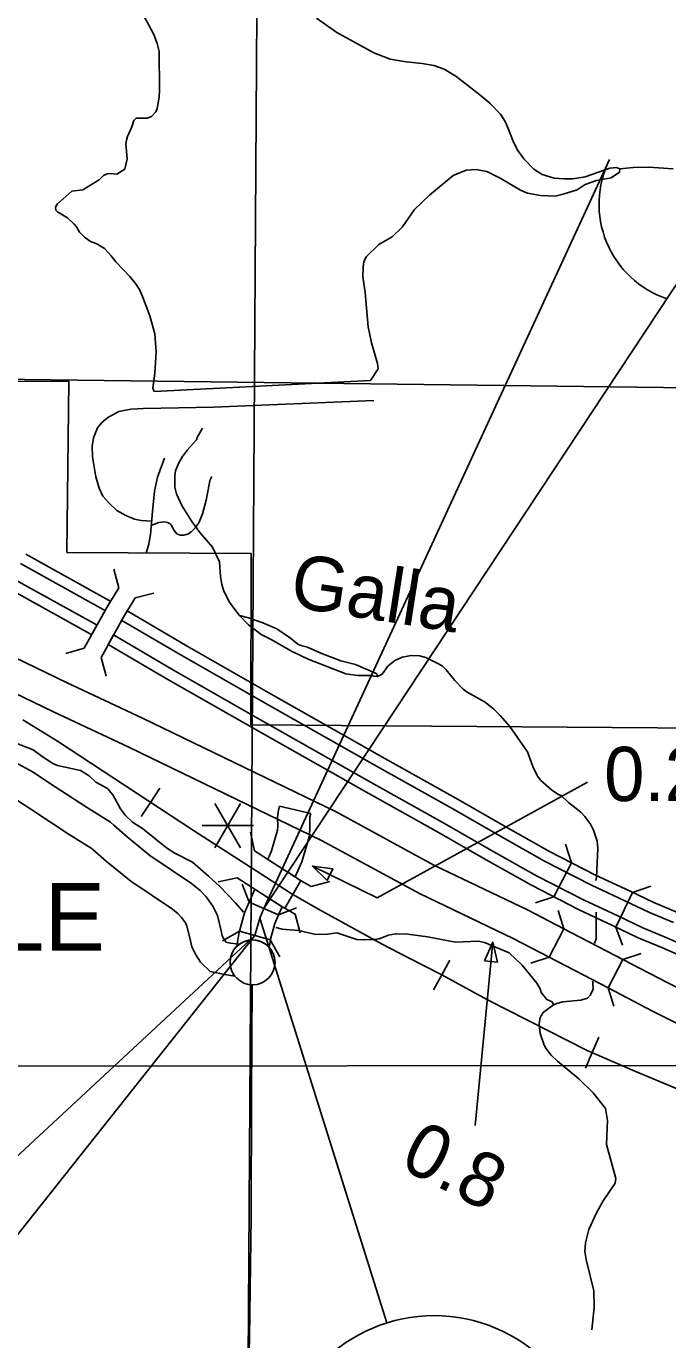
# Model space of a CAD drawing. Extents: x 1374139 to 1377472, y 1168351 to 1170484.
# Drawn here: x 1375783.1 to 1375883, y 1169045.3 to 1169250 of the extents above; entities that cross this region are included whole.
import ezdxf

# ---------------------------------------------------------------- set-up
doc = ezdxf.new("R2010")
doc.units = 0
for name, color, linetype in [('14', 7, 'Continuous'), ('15', 7, 'Continuous'), ('Default', 7, 'Continuous')]:
    doc.layers.add(name, color=color, linetype=linetype)

msp = doc.modelspace()

# ---------------------------------------------------------------- linework, layer by layer
at = {"layer": '14'}
for p, q in [((1376223.13, 1169722.43), (1375820.09, 1169112.48)), ((1375873.97, 1169229.23), (1375820.09, 1169112.48)), ((1375274.8, 1168603.49), (1375818.68, 1169108.27)), ((1375738.72, 1169007.57), (1375818.68, 1169108.27))]:
    msp.add_line(p, q, dxfattribs=at)
msp.add_arc((1375887.93, 1169222.27), 15.59, 153.4986, 251.16, dxfattribs=at)
at = {"layer": '15'}
msp.add_line((1375839.27, 1169047.9), (1375819.44, 1169110.99), dxfattribs=at)
msp.add_lwpolyline([(1375820.09, 1169112.48), (1375819.44, 1169110.99), (1375818.68, 1169108.27)], dxfattribs=at)
msp.add_circle((1375846.64, 1169024.43), 24.6, dxfattribs=at)
at = {"layer": 'Default'}
for p, q in [((1375797.94, 1169157.4), (1375798.22, 1169157.91)), ((1375798.22, 1169157.91), (1375798.79, 1169158.86)), ((1375798.79, 1169158.86), (1375808.15, 1169153.38)), ((1375807.3, 1169151.91), (1375797.94, 1169157.4)), ((1375820.74, 1169144.22), (1375807.3, 1169151.91)), ((1375808.15, 1169153.38), (1375821.58, 1169145.69)), ((1375821.58, 1169145.69), (1375838.94, 1169135.89)), ((1375838.1, 1169134.41), (1375820.74, 1169144.22)), ((1375838.94, 1169135.89), (1375850.38, 1169129.48)), ((1375849.54, 1169128), (1375838.1, 1169134.41)), ((1375802.43, 1169129.03), (1375803.88, 1169131.24)), ((1375802.43, 1169129.03), (1375800.98, 1169126.82)), ((1375850.38, 1169129.48), (1375857.69, 1169125.27)), ((1375816.47, 1169128.86), (1375812.47, 1169121.93)), ((1375812.47, 1169128.86), (1375816.47, 1169121.93)), ((1375827.39, 1169127.29), (1375822.53, 1169128.44)), ((1375856.85, 1169123.79), (1375849.54, 1169128)), ((1375810.47, 1169125.4), (1375818.47, 1169125.4)), ((1375857.69, 1169125.27), (1375864.63, 1169121.39)), ((1375863.83, 1169119.89), (1375856.85, 1169123.79)), ((1375864.63, 1169121.39), (1375871.8, 1169117.69)), ((1375868.04, 1169119.63), (1375867.13, 1169122.49)), ((1375871.05, 1169116.17), (1375863.83, 1169119.89)), ((1375865.29, 1169114.3), (1375868.04, 1169119.63)), ((1375824.59, 1169114.69), (1375825.83, 1169116.86)), ((1375871.8, 1169117.69), (1375877.09, 1169115.22)), ((1375824.59, 1169114.69), (1375823.35, 1169112.52)), ((1375876.37, 1169113.68), (1375871.05, 1169116.17)), ((1375877.56, 1169114.99), (1375874.98, 1169109.58)), ((1375877.09, 1169115.22), (1375880.9, 1169113.4)), ((1375877.56, 1169114.99), (1375880.39, 1169115.99)), ((1375817.8, 1169113.47), (1375822.38, 1169111.48)), ((1375865.29, 1169114.3), (1375862.44, 1169113.38)), ((1375880.21, 1169111.85), (1375876.37, 1169113.68)), ((1375880.9, 1169113.4), (1375884.58, 1169111.87)), ((1375883.92, 1169110.31), (1375880.21, 1169111.85)), ((1375816.28, 1169108.94), (1375821.09, 1169107.6)), ((1375866.87, 1169109.33), (1375864.57, 1169104.89)), ((1375874.98, 1169109.58), (1375875.97, 1169106.75)), ((1375847.82, 1169102.14), (1375849.08, 1169104.46)), ((1375873.74, 1169100.12), (1375876.04, 1169104.56)), ((1375847.82, 1169102.14), (1375846.55, 1169099.83)), ((1375871.27, 1169090.02), (1375872.33, 1169092.44)), ((1375871.27, 1169090.02), (1375870.21, 1169087.61)), ((1376084.05, 1169088.15), (1375597.43, 1169087.79))]:
    msp.add_line(p, q, dxfattribs=at)
for points in [[(1375819.99, 1169405.78), (1375815.15, 1168653.79)], [(1375801.36, 1169251.62), (1375802.93, 1169248.69), (1375803.47, 1169247.3), (1375803.75, 1169246.05), (1375803.84, 1169240.03), (1375803.76, 1169238.94), (1375803.47, 1169237.17), (1375803.26, 1169236.66), (1375802.6, 1169235.91), (1375801.9, 1169235.65), (1375800.18, 1169235.65), (1375799.83, 1169235.32), (1375799.53, 1169234.33), (1375798.85, 1169232.83), (1375798.68, 1169232.26), (1375798.6, 1169231.66), (1375798.79, 1169229.31), (1375798.43, 1169227.74), (1375797.19, 1169226.93), (1375796.21, 1169227.05), (1375795.65, 1169227.01), (1375795.12, 1169226.76), (1375794.43, 1169226.08), (1375791.85, 1169224.51), (1375790.16, 1169224.29), (1375787.92, 1169222.33), (1375787.71, 1169222.02), (1375787.62, 1169221.76), (1375787.69, 1169221.32), (1375787.93, 1169221.05), (1375789.49, 1169220.16), (1375790.5, 1169219.16)], [(1375828.28, 1169251.27), (1375831.48, 1169249.02), (1375837.21, 1169245.83), (1375839.79, 1169244.89), (1375842.28, 1169244.45), (1375844.79, 1169244.19), (1375846.58, 1169243.87), (1375848.17, 1169243.31), (1375850, 1169242.23), (1375853.78, 1169239.33), (1375855.33, 1169237.99), (1375856.97, 1169236.28), (1375857.68, 1169235.14), (1375858.19, 1169234.08), (1375858.98, 1169231.92), (1375859.69, 1169230.65), (1375860.62, 1169229.33), (1375862.16, 1169227.72), (1375863.46, 1169226.91), (1375865.33, 1169226.33), (1375866.91, 1169226.19), (1375868.23, 1169226.2), (1375870.16, 1169226.53), (1375874.01, 1169227.89), (1375875.07, 1169227.99), (1375875.57, 1169227.77), (1375875.53, 1169227.24), (1375874.25, 1169226.39), (1375871.92, 1169225.95), (1375870.15, 1169225.35), (1375868.91, 1169224.49), (1375866.75, 1169223.82), (1375865.48, 1169223.53), (1375863.23, 1169223.61), (1375861.17, 1169223.99), (1375860.12, 1169224.46), (1375857.03, 1169226.27), (1375854.83, 1169227.36), (1375853.16, 1169227.66), (1375851.62, 1169227.57)], [(1375789.38, 1169167.95), (1375789.7, 1169194.65), (1375760.96, 1169194.79), (1375761.42, 1169247.57), (1375714.28, 1169247.72), (1375713.31, 1169245.17), (1375708.88, 1169246.83)], [(1375851.62, 1169227.57), (1375849.62, 1169226.71), (1375845.9, 1169223.66), (1375843.55, 1169221.45), (1375841.68, 1169218.74), (1375840.09, 1169217.16), (1375838.02, 1169215.96), (1375836.07, 1169214.13), (1375835.67, 1169213.34), (1375835.55, 1169212.47), (1375835.5, 1169210.93), (1375835.9, 1169208.49), (1375836.35, 1169203.14), (1375836.85, 1169200.63), (1375837.78, 1169197.42), (1375837.92, 1169196.6), (1375836.71, 1169194.77)], [(1375875.57, 1169227.77), (1375877.63, 1169227.98), (1375880.09, 1169228.05), (1375883.89, 1169227.77)], [(1375790.5, 1169219.16), (1375790.91, 1169218.71), (1375791.33, 1169217.92), (1375792.11, 1169217.1), (1375793.08, 1169216.46), (1375794.05, 1169216.06), (1375795.23, 1169215.37), (1375796.31, 1169214.21), (1375797.04, 1169213.26), (1375799.19, 1169210.99), (1375800.1, 1169209.91), (1375800.7, 1169208.96), (1375801.2, 1169207.87), (1375802.34, 1169204.85), (1375803.12, 1169202.04), (1375803.29, 1169199.27), (1375803.11, 1169195.94), (1375802.8, 1169193.6), (1375803.01, 1169193.09)], [(1375197.41, 1169202.24), (1375923.92, 1169193.18)], [(1375803.01, 1169193.09), (1375836.71, 1169194.77)], [(1375802.61, 1169172.85), (1375800.97, 1169172.98), (1375799.93, 1169173.15), (1375798.56, 1169173.73), (1375797.15, 1169174.54), (1375795.91, 1169175.69), (1375794.97, 1169176.78), (1375794.4, 1169177.98), (1375793.91, 1169179.75), (1375793.37, 1169182.88), (1375793.33, 1169184.55), (1375793.54, 1169185.87), (1375794.18, 1169187.41), (1375794.82, 1169188.22), (1375795.76, 1169189.03), (1375797.51, 1169189.93), (1375799.35, 1169190.31), (1375801.31, 1169190.4), (1375812.24, 1169190.65), (1375837.24, 1169191.64)], [(1375810.52, 1169187.36), (1375809.7, 1169185.92), (1375809.57, 1169185.51), (1375808.18, 1169183.98), (1375807.43, 1169182.92), (1375806.81, 1169181.84), (1375806.31, 1169180.7), (1375806.19, 1169179.99), (1375806.23, 1169178.17), (1375806.46, 1169177.11), (1375807.3, 1169175.28), (1375808.87, 1169172.79), (1375810.1, 1169171.07)], [(1375727.51, 1169183.26), (1375731.25, 1169180.73), (1375758.94, 1169162.66), (1375766.29, 1169158.81), (1375789.42, 1169147.64), (1375801.2, 1169142.15), (1375831.36, 1169127.54), (1375846.61, 1169119.25), (1375861.16, 1169112.29), (1375866.87, 1169109.33)], [(1375804.6, 1169182.68), (1375803.51, 1169179.73), (1375803.07, 1169177.55), (1375802.75, 1169174.35), (1375802.43, 1169170.76), (1375802.17, 1169169.29), (1375801.74, 1169167.89)], [(1375864.57, 1169104.89), (1375858.93, 1169107.82), (1375844.34, 1169114.8), (1375829.07, 1169123.09), (1375799.05, 1169137.64), (1375787.28, 1169143.12), (1375764.04, 1169154.34), (1375756.41, 1169158.34), (1375728.49, 1169176.56), (1375724.53, 1169179.24)], [(1375811.98, 1169179.81), (1375811.68, 1169179.21), (1375811.55, 1169178.57), (1375811.08, 1169176.13), (1375810.52, 1169174), (1375810.01, 1169172.72), (1375809.41, 1169171.86), (1375808.77, 1169171.18), (1375808.35, 1169170.88), (1375807.62, 1169170.67), (1375807.07, 1169170.67), (1375806.55, 1169170.88), (1375806.09, 1169171.42), (1375805.71, 1169172.17), (1375805.48, 1169172.45), (1375805.09, 1169172.66), (1375804.66, 1169172.75), (1375803.7, 1169172.66), (1375803.04, 1169172.38), (1375802.55, 1169172.16)], [(1375810.1, 1169171.07), (1375812.07, 1169168.81), (1375813.16, 1169166.51), (1375813.34, 1169164.21), (1375813.55, 1169163.01), (1375813.87, 1169161.95), (1375814.75, 1169160.21), (1375815.4, 1169159.28), (1375816.28, 1169158.18), (1375817.72, 1169156.71), (1375819.65, 1169155.19), (1375821.11, 1169154.49), (1375824.51, 1169152.52), (1375827, 1169151.36), (1375832.89, 1169149.07), (1375834.72, 1169148.8), (1375836.92, 1169148.79), (1375837.22, 1169148.68), (1375837.8, 1169148.67), (1375838.53, 1169149.01), (1375839.43, 1169150.24), (1375840.52, 1169151.15), (1375841.67, 1169151.65), (1375843.04, 1169151.93), (1375844.37, 1169151.86), (1375845.33, 1169151.6), (1375847.21, 1169150.69), (1375847.88, 1169150.3), (1375848.5, 1169149.69), (1375849.84, 1169148.04), (1375851.15, 1169146.67), (1375851.78, 1169146.18), (1375854.58, 1169144.63), (1375855.96, 1169143.56), (1375856.94, 1169142.56), (1375858.42, 1169140.83), (1375860.82, 1169137.45), (1375861.16, 1169136.9), (1375862.01, 1169134.61), (1375862.77, 1169133.13), (1375863.28, 1169132.44), (1375864.96, 1169130.95), (1375866.01, 1169130.24), (1375866.42, 1169130.09), (1375867.58, 1169129.01), (1375869.5, 1169127.51), (1375870.14, 1169126.83)], [(1375789.38, 1169167.95), (1375818.11, 1169167.8), (1375818.07, 1169141.1), (1375923.67, 1169140.31), (1375940.77, 1169140.36)], [(1375782.14, 1169166.24), (1375795.04, 1169159.1), (1375795.35, 1169158.91)], [(1375795.35, 1169158.91), (1375795.62, 1169159.41), (1375796.21, 1169160.38), (1375795.88, 1169160.57), (1375782.98, 1169167.71)], [(1375794.08, 1169156.64), (1375793.75, 1169156.84), (1375780.86, 1169163.97)], [(1375797.46, 1169162.47), (1375796.73, 1169165.38)], [(1375780.02, 1169162.5), (1375792.91, 1169155.36), (1375793.25, 1169155.16), (1375794.08, 1169156.64)], [(1375797.46, 1169162.47), (1375795.62, 1169159.41), (1375792.09, 1169153.06)], [(1375800.03, 1169160.92), (1375798.22, 1169157.91), (1375794.71, 1169151.6)], [(1375802.94, 1169161.65), (1375800.03, 1169160.92)], [(1375816.28, 1169158.18), (1375817.71, 1169157.79), (1375819.93, 1169157.03), (1375822.09, 1169156.1), (1375824.24, 1169154.62), (1375825.41, 1169153.69), (1375825.87, 1169153.46), (1375826.88, 1169153.22), (1375828.96, 1169152.29), (1375832.09, 1169151.08), (1375834.38, 1169150.5), (1375837.51, 1169149.19), (1375837.71, 1169149.05), (1375837.8, 1169148.67)], [(1375929.63, 1169092.23), (1375924.19, 1169093.3), (1375919.49, 1169094.24), (1375912.73, 1169095.92), (1375904.22, 1169098.33), (1375897.7, 1169100.34), (1375889.81, 1169103.29), (1375884.38, 1169105.43), (1375882.25, 1169106.34), (1375878.46, 1169107.92), (1375874.53, 1169109.79), (1375869.16, 1169112.31), (1375861.8, 1169116.1), (1375854.73, 1169120.05), (1375847.42, 1169124.26), (1375836, 1169130.66), (1375818.62, 1169140.48), (1375805.14, 1169148.19), (1375795.84, 1169153.64), (1375796.67, 1169155.13)], [(1375796.67, 1169155.13), (1375805.99, 1169149.66), (1375819.46, 1169141.95), (1375836.83, 1169132.15), (1375848.26, 1169125.74), (1375855.57, 1169121.53), (1375862.6, 1169117.6), (1375869.91, 1169113.83), (1375875.26, 1169111.33), (1375879.15, 1169109.47), (1375882.91, 1169107.91), (1375885.03, 1169107), (1375890.42, 1169104.87), (1375898.25, 1169101.95), (1375904.71, 1169099.96), (1375913.16, 1169097.56), (1375919.86, 1169095.89), (1375924.52, 1169094.97), (1375929.96, 1169093.9)], [(1375789.2, 1169152.24), (1375792.09, 1169153.06)], [(1375794.71, 1169151.6), (1375795.53, 1169148.72)], [(1375847.82, 1169102.14), (1375842.45, 1169104.91), (1375838.54, 1169106.95), (1375828.5, 1169112.46), (1375824.33, 1169114.84), (1375820.33, 1169117.4), (1375809.14, 1169124.64), (1375787.9, 1169138.56), (1375782.52, 1169141.87)], [(1375847.82, 1169102.14), (1375842.45, 1169104.91), (1375838.54, 1169106.95), (1375828.5, 1169112.46), (1375824.33, 1169114.84), (1375820.33, 1169117.4), (1375809.14, 1169124.64), (1375787.9, 1169138.56), (1375782.52, 1169141.87)], [(1375774.13, 1169141.01), (1375775.16, 1169141.03), (1375776.86, 1169140.57), (1375779.7, 1169138.93), (1375784.14, 1169137.24)], [(1375784.14, 1169137.24), (1375785.53, 1169136.17), (1375787.21, 1169135.07), (1375787.9, 1169134.79), (1375791.52, 1169134.01), (1375792.86, 1169133.18), (1375793.91, 1169132.16), (1375795.71, 1169131.17), (1375796.56, 1169130.2), (1375797.75, 1169128.03), (1375798.52, 1169126.96), (1375799.62, 1169125.94), (1375801.19, 1169124.98), (1375804.92, 1169121.96), (1375806.22, 1169121.11), (1375808.95, 1169119.7), (1375811.44, 1169117.53), (1375813.22, 1169115.94), (1375815.65, 1169113.38), (1375816.93, 1169111.94)], [(1375781.26, 1169135.29), (1375784.15, 1169133.72), (1375786.52, 1169132.12), (1375792.42, 1169128.26), (1375796.17, 1169125.94), (1375796.7, 1169125.47), (1375798.8, 1169123.66), (1375802.33, 1169120.77), (1375808.82, 1169116.39), (1375810.16, 1169115.31), (1375811.08, 1169114.31), (1375812.16, 1169112.86), (1375812.85, 1169111.42), (1375813.43, 1169109.03), (1375813.59, 1169108.21), (1375813.83, 1169107.76), (1375814.14, 1169107.29), (1375814.17, 1169107.25), (1375814.88, 1169107.11), (1375816.26, 1169106.91)], [(1375827.65, 1169119.11), (1375837.76, 1169114.17), (1375870.56, 1169132.18)], [(1375815.55, 1169101.96), (1375814.02, 1169102.18), (1375811.72, 1169102.66), (1375810.24, 1169104.11), (1375809.51, 1169105.24), (1375808.84, 1169106.51), (1375808.55, 1169107.94), (1375808.11, 1169109.74), (1375807.86, 1169110.27), (1375807.23, 1169111.11), (1375806.73, 1169111.65), (1375805.84, 1169112.37), (1375799.34, 1169116.76), (1375795.58, 1169119.83), (1375793.42, 1169121.7), (1375793.18, 1169121.91), (1375789.73, 1169124.04), (1375783.75, 1169127.95), (1375781.55, 1169129.44)], [(1375822.53, 1169128.44), (1375822.31, 1169127.54), (1375822.24, 1169126.6), (1375822.28, 1169125.32), (1375822.23, 1169124.7), (1375821.29, 1169121.49), (1375820.7, 1169120.14), (1375821.68, 1169119.5), (1375824.96, 1169117.4)], [(1375824.96, 1169117.4), (1375826, 1169119.78), (1375827.18, 1169123.81), (1375827.28, 1169125.22), (1375827.24, 1169126.48), (1375827.27, 1169126.76), (1375827.39, 1169127.29)], [(1375870.14, 1169126.83), (1375871, 1169125.62), (1375871.49, 1169124.71), (1375872.03, 1169122.98), (1375872.15, 1169121.84), (1375871.96, 1169117.38), (1375871.83, 1169116.83)], [(1375818, 1169124.41), (1375818.63, 1169121.47)], [(1375827.46, 1169115.93), (1375825.63, 1169116.98), (1375821.68, 1169119.5), (1375818.63, 1169121.47)], [(1375815.91, 1169117.27), (1375812.98, 1169116.65)], [(1375824.98, 1169111.59), (1375823.04, 1169112.7), (1375818.98, 1169115.29), (1375815.91, 1169117.27)], [(1375827.46, 1169115.93), (1375830.35, 1169116.72)], [(1375817.8, 1169113.47), (1375816.7, 1169116.27)], [(1375822.94, 1169112.76), (1375818.98, 1169115.29), (1375818.68, 1169115.49), (1375817.8, 1169113.47)], [(1375817.8, 1169113.47), (1375817.08, 1169111.83), (1375816.28, 1169108.94)], [(1375822.38, 1169111.48), (1375822.94, 1169112.76)], [(1375825.18, 1169112.58), (1375822.38, 1169111.48)], [(1375822.38, 1169111.48), (1375821.81, 1169110.15), (1375821.13, 1169107.73), (1375821.11, 1169107.59)], [(1375825.77, 1169108.7), (1375824.98, 1169111.59)], [(1375865.97, 1169112.19), (1375866.87, 1169109.33)], [(1375871.89, 1169111.94), (1375871.89, 1169109.96), (1375871.89, 1169107.75), (1375871.61, 1169107.04)], [(1375813.66, 1169107.47), (1375816.28, 1169108.94)], [(1375815.89, 1169106.6), (1375816.24, 1169108.8), (1375816.28, 1169108.94)], [(1375821.94, 1169109.51), (1375822.96, 1169109.25), (1375825.47, 1169109.06), (1375828.2, 1169108.46), (1375830.02, 1169108.49), (1375831.46, 1169108.69), (1375834.56, 1169107.68), (1375835.7, 1169107.59), (1375837.34, 1169107.65), (1375838.08, 1169107.77), (1375839.53, 1169108.33), (1375840.64, 1169108.55), (1375842.52, 1169108.5), (1375845.61, 1169108.09), (1375849.97, 1169107.26), (1375853.57, 1169107.41), (1375854.46, 1169107.19)], [(1375866.87, 1169109.33), (1375876.04, 1169104.56)], [(1375821.11, 1169107.59), (1375820.92, 1169106.43)], [(1375821.09, 1169107.6), (1375822.56, 1169104.98)], [(1375855.76, 1169107.26), (1375853.05, 1169078.64)], [(1375854.46, 1169107.19), (1375858.34, 1169105.6), (1375860.34, 1169103.68), (1375862.65, 1169100.87), (1375863.22, 1169099.86), (1375863.33, 1169099.38), (1375864.18, 1169098.32), (1375865.03, 1169097.92), (1375865.26, 1169097.48)], [(1375864.57, 1169104.89), (1375861.71, 1169103.99)], [(1375864.57, 1169104.89), (1375873.74, 1169100.12)], [(1375876.04, 1169104.56), (1375878.91, 1169105.46)], [(1375876.04, 1169104.56), (1375882.95, 1169100.97), (1375891.2, 1169096.84), (1375901.71, 1169091.99), (1375907.05, 1169088.75)], [(1375817.67, 1169036.69), (1375817.85, 1169045.62), (1375818.12, 1169064.5), (1375818.18, 1169083.31), (1375818.29, 1169100.59)], [(1375847.82, 1169102.14), (1375854.93, 1169098.25), (1375870.51, 1169090.36), (1375877.91, 1169087.11), (1375891.29, 1169081.56)], [(1375847.82, 1169102.14), (1375854.93, 1169098.25), (1375870.51, 1169090.36), (1375877.91, 1169087.11), (1375890.84, 1169081.75), (1375898.17, 1169078.72), (1375914.98, 1169071.53), (1375930.87, 1169064.99), (1375935.05, 1169063.59), (1375938.23, 1169062.81), (1375940.92, 1169062.33), (1375947.22, 1169061.22), (1375980.44, 1169055.83), (1376021.26, 1169049.25)], [(1375871.3, 1169101.14), (1375871.35, 1169101.02), (1375871.44, 1169099.94), (1375871, 1169099.01), (1375870.55, 1169098.53), (1375869.5, 1169098.21), (1375866.69, 1169097.96), (1375865.89, 1169097.74), (1375865.26, 1169097.48), (1375863.61, 1169096.3), (1375863.17, 1169095.5), (1375862.99, 1169094.49), (1375863.17, 1169093.01), (1375863.71, 1169091.34), (1375864.01, 1169090.79), (1375864.89, 1169089.65), (1375865.86, 1169088.69), (1375869.17, 1169085.92), (1375871.42, 1169083.75), (1375873.34, 1169081.34), (1375873.65, 1169079.47), (1375873.52, 1169075.71), (1375874.94, 1169070.39), (1375874.87, 1169069.68), (1375873, 1169066.93), (1375871.93, 1169065.04), (1375870.75, 1169062.48), (1375870.23, 1169060.36), (1375870.14, 1169059.03), (1375870.31, 1169057.79), (1375871.53, 1169052.92), (1375871.58, 1169050.32), (1375871.23, 1169046.82)], [(1375874.64, 1169097.26), (1375873.74, 1169100.12)], [(1375904.45, 1169084.48), (1375899.36, 1169087.57), (1375889.03, 1169092.34), (1375880.68, 1169096.51), (1375873.74, 1169100.12)]]:
    msp.add_lwpolyline(points, dxfattribs=at)
for points in [[(1375829.95, 1169116.85), (1375830.84, 1169118.68), (1375827.65, 1169119.11)], [(1375854.46, 1169104.31), (1375856.49, 1169104.12), (1375855.76, 1169107.26)]]:
    msp.add_lwpolyline(points, close=True, dxfattribs=at)
msp.add_circle((1375818.33, 1169104.09), 3.5, dxfattribs=at)
for start, end in [(126.2568, 217.4262), (42.0704, 134.15)]:
    msp.add_arc((1375818.33, 1169104.09), 3.5, start, end, dxfattribs=at)

# ---------------------------------------------------------------- texts
for s, rotation, p in [('Galla', 351.1039, (1375823.89, 1169159.58)), ('0.8', 333.1476, (1375841, 1169072.21))]:
    msp.add_text(s, height=8.448, rotation=rotation, dxfattribs=at).set_placement(p)
for s, height, p in [('0.2', 8.448, (1375873.13, 1169129.23)), ('POTTSVILLE', 10.56, (1375709.77, 1169105.89))]:
    msp.add_text(s, height=height, dxfattribs=at).set_placement(p)

doc.saveas('drawing.dxf')
